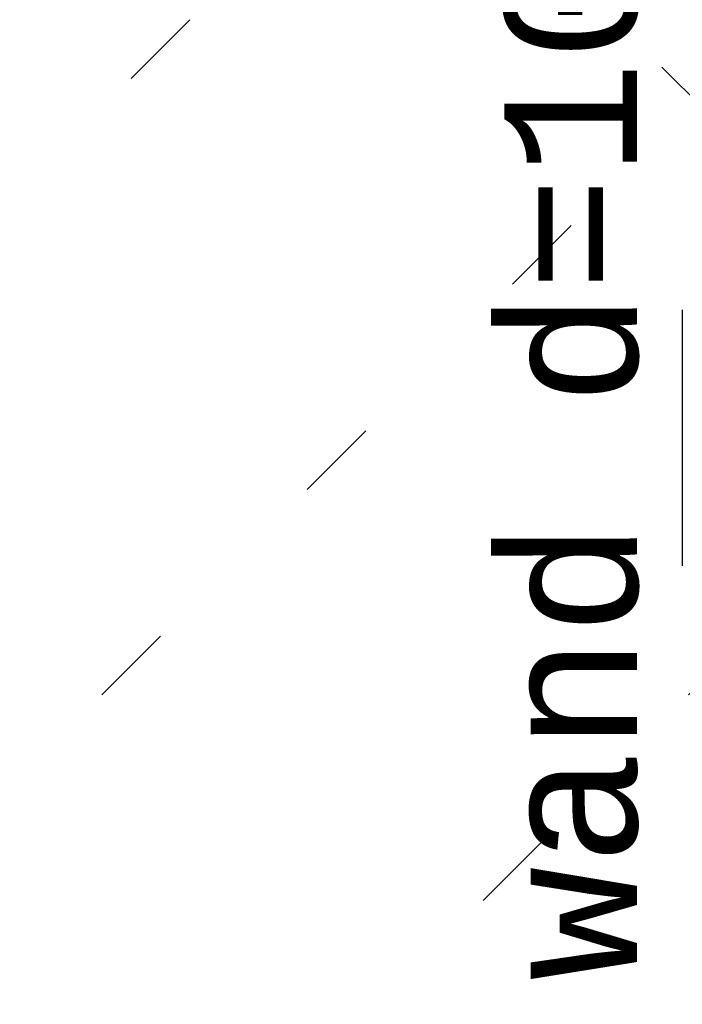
# Model space of a CAD drawing. Extents: x 2 to 87, y -108 to 11.
# Tile 284 of 352: x 42.738 to 43.537, y -35.153 to -33.967. Entities that reach past the tile are written whole.
import ezdxf

# ---------------------------------------------------------------- set-up
doc = ezdxf.new("R2010")
doc.units = 0
doc.header["$MEASUREMENT"] = 0
doc.linetypes.add('DOT', pattern=[0.25, 0, -0.25])
doc.layers.add('20', color=7, linetype='CONTINUOUS')
doc.layers.add('8', color=7, linetype='CONTINUOUS')
doc.styles.add('MONOTXT', font='MONOTXT', dxfattribs={"height": 0.2})

msp = doc.modelspace()

# ---------------------------------------------------------------- linework, layer by layer
at = {"layer": '20', "color": 62, "linetype": 'Continuous'}
msp.add_line((43.5365, -34.3163), (43.5365, -34.6243), dxfattribs=at)
at = {"layer": '8', "color": 5, "linetype": 'DOT'}
for p, q in [((44.0776, -34.5893), (33.5276, -24.0393)), ((38.9124, -37.9974), (49.6276, -27.2822)), ((39.6195, -37.9974), (44.0776, -33.5393)), ((40.3266, -37.9974), (44.0776, -34.2464))]:
    msp.add_line(p, q, dxfattribs=at)

# ---------------------------------------------------------------- texts
at = {"layer": '8', "color": 7, "linetype": 'Continuous', "style": 'MONOTXT'}
msp.add_text('betonsteen wand d=100', height=0.16, rotation=90, dxfattribs=at).set_placement((43.482, -36.648))

doc.saveas('drawing.dxf')
